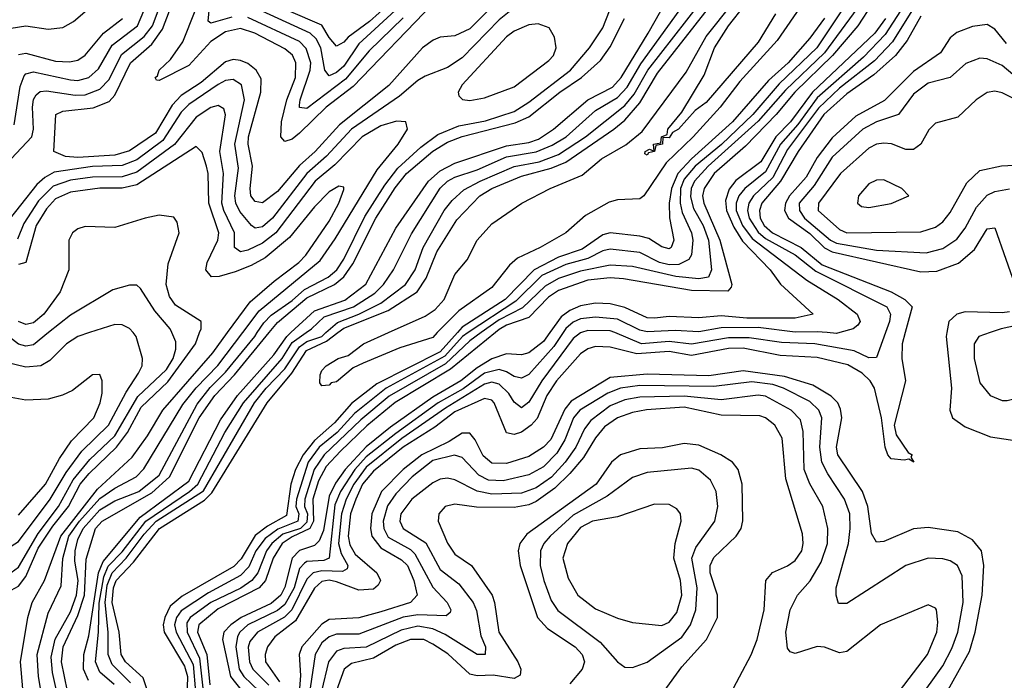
# Model space of a CAD drawing. Header units: inches. Extents: x 884549 to 1028252, y 526810 to 653624.
# Tile 651 of 656: x 986713 to 989376, y 559060 to 560846. Entities that reach past the tile are written whole.
import ezdxf

# ---------------------------------------------------------------- set-up
doc = ezdxf.new("R2010")
doc.units = ezdxf.units.IN
doc.header["$MEASUREMENT"] = 0
doc.layers.add('A9585', color=7, linetype='Continuous')
doc.layers.add('A9586', color=7, linetype='Continuous')

msp = doc.modelspace()

# ---------------------------------------------------------------- linework, layer by layer
at = {"layer": 'A9585', "color": 5}
for points, elevation in [([(986575.3, 559010), (986550, 559068.2), (986545.3, 559090), (986540, 559310), (986530.9, 559370), (986534.5, 559410), (986550, 559465.5), (986570, 559488.2), (986590, 559488.3), (986670, 559424.9), (986690, 559422.9), (986710, 559435.5), (986795.8, 559550), (986838.3, 559621.7), (986880.9, 559679.1), (986952.8, 559750), (987000.7, 559839.3), (987034.7, 559890), (987044.5, 559910), (987044.8, 559930), (987027.9, 559990), (987019.5, 560000)], 2060), ([(986590, 559054.8), (986580.7, 559090), (986586.8, 559170), (986568.4, 559350), (986570.3, 559390), (986590, 559414.8), (986610, 559406.2), (986648.1, 559368.1), (986670, 559354.2), (986690, 559351.3), (986710, 559365.4), (986762.8, 559457.2), (986818.3, 559530), (986857.6, 559602.4), (986902.9, 559657.1), (986970, 559720.9), (987032.9, 559827.1), (987110, 559900.2), (987128.1, 559930), (987135.7, 559955.7), (987135.4, 559975.4), (987124.4, 560000)], 2040), ([(986653.1, 558993.1), (986622.7, 559090), (986624.3, 559130), (986633.7, 559173.7), (986633.2, 559190), (986615.8, 559250), (986616.7, 559303.3), (986630, 559318.3), (986670, 559304.1), (986690, 559303.4), (986710, 559314.2), (986730, 559340.7), (986762.9, 559417.1), (986802.9, 559477.1), (986845.4, 559530), (986876.5, 559590), (986900.9, 559619.1), (986975.2, 559690), (987004.4, 559730), (987041.8, 559798.2), (987113.3, 559866.7), (987188.2, 559970), (987199.7, 560000)], 2020), ([(986901.8, 560000), (986870, 559989.5), (986839.3, 559970), (986794.9, 559925.1), (986770, 559909.9), (986730, 559906.5), (986650, 559925.3)], 2060), ([(986791.2, 560000), (986750, 559966.9), (986730, 559963.3), (986710, 559968.6), (986669.1, 560000)], 2040), ([(986735.8, 558870), (986715.4, 559110), (986735.3, 559230), (986746.6, 559270), (986780, 559330), (986823.8, 559450), (986923.1, 559576.9), (987017.1, 559662.9), (987058.7, 559721.3), (987099.8, 559790), (987234.9, 559945.1), (987275.4, 560000)], 1980), ([(986793.2, 558893.2), (986763.6, 559070), (986760.3, 559130), (986790, 559241.2), (986824.9, 559315.1), (986829.6, 559389.6), (986845.8, 559450), (986875.1, 559490), (986930, 559551.2), (986970, 559579.4), (987028.2, 559610), (987048.6, 559631.4), (987154.5, 559805.5), (987190, 559851), (987249.1, 559910.9), (987316.2, 560000)], 1960), ([(986816.1, 559016.1), (986801.3, 559081.3), (986797.7, 559122.3), (986808.8, 559171.2), (986850, 559244.9), (986866.3, 559290), (986870.7, 559330), (986861.8, 559381.8), (986862.6, 559410), (986870, 559440.5), (986884.6, 559470), (986930, 559520.6), (986970, 559545.5), (987035.4, 559570), (987090, 559614.3), (987193.2, 559806.8), (987228.5, 559851.5), (987270, 559892.9), (987348.8, 559990), (987355.4, 560000)], 1940), ([(986842.4, 559030), (986826.1, 559110), (986830.7, 559150), (986870, 559235.4), (986888, 559290), (986892.9, 559387.1), (986917.9, 559470), (986936.2, 559490), (987070, 559566.7), (987118.4, 559610), (987198.7, 559770), (987240.6, 559830), (987293.7, 559886.3), (987387.6, 560000)], 1920), ([(986899.3, 559059.3), (986885.3, 559090), (986886.9, 559130), (986899.7, 559180.3), (986926, 559350), (986938.7, 559381.3), (987038.9, 559501.1), (987170, 559598.8), (987256.1, 559763.9), (987302.5, 559830), (987399.9, 559940.1), (987435.8, 559990), (987446.6, 560000)], 1880), ([(986968.6, 559048.6), (986930, 559082), (986918, 559110), (986926.4, 559190), (986928.3, 559268.3), (986940.1, 559339.9), (986951.9, 559368.1), (986990, 559406.9), (987054, 559490), (987172.3, 559570), (987195.1, 559590), (987267.4, 559730), (987318.3, 559810), (987422.8, 559930), (987450, 559973.3), (987488.1, 560000)], 1860), ([(987012.7, 559052.7), (986962.9, 559102.9), (986951.9, 559130), (986952.3, 559190), (986944.3, 559270), (986950, 559317), (986962.7, 559350), (987001.3, 559390), (987050, 559455.4), (987082.1, 559490), (987210, 559572.5), (987348.3, 559810), (987379.6, 559850), (987430, 559901.9), (987470, 559961.8), (987490, 559976.4), (987530, 559990), (987541.2, 560000)], 1840), ([(987057, 559037), (987046.7, 559066.7), (986998.8, 559110), (986987.6, 559130), (986981.6, 559190), (986963.3, 559270), (986966.3, 559310), (986973.9, 559330), (987020.5, 559379.5), (987091.1, 559470), (987212.7, 559547.3), (987233, 559567), (987382.3, 559810), (987449.4, 559890.6), (987488.5, 559951.5), (987542.8, 559977.2), (987573.3, 560000)], 1820), ([(987896.8, 560000), (987850, 559948.4), (987678.5, 559861.5), (987610, 559808.1), (987564.1, 559755.9), (987510, 559708.1), (987479.8, 559670), (987459.2, 559630), (987446.5, 559590), (987434.8, 559505.2), (987383.2, 559476.8), (987350, 559451.6), (987312.1, 559387.9), (987292.1, 559367.9), (987152.5, 559287.5), (987119.9, 559260.1), (987105.3, 559230), (987101.4, 559210), (987103.8, 559190), (987158.4, 559098.4), (987166.7, 559070), (987162.8, 558950)], 1820), ([(987925.6, 560000), (987910.5, 559990), (987863.2, 559936.8), (987704.5, 559850), (987618.3, 559781.7), (987571.9, 559730), (987523.2, 559690), (987493.2, 559650), (987461.5, 559550), (987460, 559530), (987468.3, 559510), (987465.6, 559490), (987411.4, 559468.6), (987376.7, 559443.3), (987351.6, 559410), (987333, 559367), (987310, 559343.2), (987223.3, 559296.7), (987150, 559247.5), (987137, 559230), (987131.9, 559210), (987136.4, 559190), (987182.2, 559102.2), (987188.3, 559028.3)], 1840), ([(987960.9, 560000), (987930, 559977.9), (987864.6, 559915.4), (987712, 559828), (987635.8, 559764.2), (987536.7, 559670), (987509.5, 559630), (987483.8, 559550), (987483.1, 559530), (987491.6, 559510), (987490, 559487.7), (987472.9, 559470), (987425, 559455), (987395.2, 559430), (987380.8, 559410), (987357.1, 559350), (987340.7, 559330), (987310.7, 559309.3), (987230, 559270.6), (987173.6, 559230), (987165, 559215), (987166.1, 559190), (987199.6, 559119.6), (987210, 559022)], 1860), ([(987999.8, 560000), (987878.3, 559901.7), (987728.6, 559811.4), (987652.1, 559747.9), (987580.4, 559679.6), (987542.1, 559637.9), (987520.9, 559599.1), (987505.4, 559550), (987508, 559490), (987497.4, 559470), (987450, 559448), (987423.1, 559430), (987398.2, 559390), (987377.5, 559330), (987360.6, 559310), (987250, 559253.3), (987197.6, 559210), (987194.3, 559190), (987219.4, 559130), (987227.4, 559047.4)], 1880), ([(988146.8, 560000), (988130, 559976.4), (988090, 559945.7), (988070, 559940.1), (988030, 559942.3), (987990, 559929.2), (987950, 559904.7), (987906.3, 559870), (987830, 559825.6), (987716, 559744), (987650, 559690.9), (987593.1, 559630), (987567, 559593), (987550, 559557.5), (987534.8, 559465.2), (987523, 559437), (987510, 559424), (987470, 559411.1), (987450.2, 559390), (987430, 559311.7), (987419, 559290), (987392.9, 559267.1), (987312.2, 559230), (987284.2, 559210), (987265.5, 559190), (987261.8, 559170), (987283, 559070), (987330.6, 559010)], 1920), ([(988182.7, 560000), (988157.6, 559962.4), (988090, 559887), (988070, 559877), (988050, 559881.4), (988030, 559894.2), (988010, 559900.1), (987970, 559890.2), (987912.2, 559847.8), (987844.5, 559810), (987730, 559727.7), (987650, 559664.1), (987619, 559630), (987580.2, 559570), (987565.5, 559534.5), (987550, 559390), (987535.9, 559384.1), (987490, 559381.1), (987483.1, 559376.9), (987470, 559361.9), (987455.5, 559310), (987430, 559264.4), (987410, 559248.6), (987329.9, 559210.1), (987308, 559190), (987302.1, 559177.9), (987297.8, 559150), (987306.9, 559090), (987319.2, 559070), (987360.7, 559030)], 1940), ([(988232.4, 560000), (988230, 559999.2), (988210, 559983.8), (988124.8, 559870), (988090, 559811.8), (988070, 559796.4), (988050, 559812.2), (988035.7, 559835.7), (988010, 559860.9), (987990, 559865.7), (987970, 559860.6), (987864.3, 559795.7), (987746.4, 559713.6), (987650, 559635.9), (987616.3, 559590), (987596.1, 559550), (987583, 559510), (987575.6, 559430), (987582.6, 559402.6), (987600.8, 559370), (987598.5, 559361.5), (987585.6, 559354.4), (987530, 559355.6), (987506.5, 559350), (987490, 559333), (987449.4, 559250), (987429.2, 559230.8), (987356.2, 559190), (987335.5, 559164.5), (987330.7, 559149.3), (987334.6, 559110), (987343.7, 559090), (987386.6, 559046.6)], 1960), ([(989107.9, 560000), (989099.6, 559970), (989098.4, 559930), (989108.7, 559870), (989078.3, 559750), (989083.6, 559723.6), (989116.2, 559676.2), (989126.7, 559670), (989123.5, 559663.5), (989131, 559650), (989118, 559658), (989105.3, 559654.7), (989070, 559658.9), (989061.3, 559670), (989054, 559690), (989043.5, 559770), (989024.7, 559850), (989012.8, 559870), (988991.7, 559890), (988953, 559913), (988870, 559932.4), (988770, 559938.1), (988670, 559957.8), (988630, 559956.7), (988530, 559938.3), (988470, 559949.1), (988382.4, 559942.4), (988310, 559960.7), (988270, 559962.6), (988250, 559956.5), (988230, 559942.3), (988165.1, 559870), (988139.1, 559830), (988112.4, 559767.6), (988096.6, 559750), (988070, 559731.2), (988050, 559724.9), (988029.5, 559729.5), (987996.2, 559810), (987990, 559817.1), (987970, 559821.7), (987890, 559786.1), (987835.9, 559744.1), (987750, 559690.6), (987670, 559625.8), (987640.1, 559590), (987622.1, 559550), (987607.3, 559510), (987601.6, 559450), (987606, 559426), (987620.6, 559400.6), (987678.9, 559350), (987688.6, 559330), (987682.5, 559317.5), (987670, 559306.4), (987630, 559303.5), (987570, 559325.8), (987550, 559330.4), (987530, 559327.4), (987510, 559308.7), (987459.2, 559220.8), (987402.9, 559177.1), (987383, 559150), (987376.8, 559130), (987378.2, 559110), (987415.6, 559055.6)], 1980), ([(987842.5, 560000), (987830, 559987.3), (987741.2, 559958.8), (987642.3, 559917.7), (987615.1, 559904.9), (987570, 559867.2), (987555.6, 559864.4), (987550, 559857.6), (987530, 559856), (987524.7, 559864.7), (987525.6, 559885.6), (987530, 559898), (987542, 559910), (987574, 559930), (987601.6, 559938.4), (987643.1, 559970), (987710.2, 560000)], 1780), ([(989054.7, 560000), (989030, 559932.5), (989010, 559932.1), (988970, 559950.5), (988863.9, 559970), (988773, 559973), (988685.9, 559985.9), (988630, 559985.8), (988530, 559968.9), (988470, 559976.2), (988394.7, 559970), (988322.7, 560000)], 1960), ([(988930.7, 560000), (988922.3, 559997.7), (988896.9, 560000)], 1940), ([(989220.4, 560000), (989218.6, 559990), (989233.3, 559850), (989228.8, 559790), (989235.8, 559770), (989270, 559744.9), (989338.6, 559718.6), (989507.3, 559692.7), (989638.5, 559681.5), (989670, 559682.7), (989758.3, 559701.7), (989850, 559732.3), (989950, 559750.8), (989967.7, 559747.7), (990000, 559700.1)], 2020), ([(989337.5, 560000), (989307.5, 559990), (989294.6, 559970), (989294.2, 559930), (989310, 559864.7), (989337.6, 559830), (989370, 559816.3), (989383.7, 559816.3), (989450, 559832.3), (989482.9, 559790), (989530, 559770.1), (989589.2, 559770), (989657.6, 559782.4), (989890, 559845.7), (990000, 559901.6)], 2040), ([(986710, 559506.1), (986782.7, 559590), (986820.4, 559659.6), (986852.9, 559707.1), (986913.3, 559770), (986931, 559810), (986936, 559836), (986936.1, 559870), (986930, 559886.6), (986910, 559886.3), (986856.2, 559843.8), (986829.2, 559830.8), (986790, 559820.2), (986730, 559817.8), (986610, 559839.2)], 2080), ([(989130, 558865.8), (989282, 559138), (989297.6, 559190), (989316.3, 559290), (989320.6, 559370), (989314.1, 559410), (989290, 559439.7), (989250, 559461.6), (989170, 559473), (989130, 559469.5), (989050, 559435.6), (989030, 559433.2), (989016.4, 559456.4), (989006.7, 559530), (988992.8, 559570), (988925.6, 559670), (988922.5, 559690), (988936.4, 559770), (988933.2, 559793.2), (988925.3, 559810), (988908.1, 559828.1), (988858.4, 559858.4), (988781.6, 559881.6), (988670, 559896.9), (988576.7, 559883.3), (988410, 559887.7), (988310, 559878.7), (988204.9, 559815.1), (988187.1, 559792.9), (988149.2, 559710.8), (988129.4, 559690.6), (988090, 559665.2), (988030, 559645.9), (987990, 559647.2), (987966.6, 559666.6), (987944.8, 559710), (987930, 559728), (987910, 559728.4), (987874.8, 559705.2), (987800.5, 559670), (987750.3, 559630), (987691.8, 559570), (987665.3, 559510), (987661.7, 559470), (987665.8, 559450), (987690, 559418), (987745.9, 559385.9), (987761.4, 559370), (987779.2, 559330), (987788.3, 559290), (987770.1, 559270), (987690, 559245.1), (987630, 559229), (987550, 559224.2), (987530, 559211.9), (987476, 559150), (987468.5, 559130), (987472.5, 559072.5), (987465.9, 558990)], 2020), ([(989139.1, 559000.9), (989210, 559098.6), (989234.1, 559145.9), (989250, 559190), (989265.1, 559270), (989262.3, 559342.3), (989249.1, 559370), (989230, 559382.7), (989210, 559388.5), (989170, 559389.9), (989110, 559370.4), (988950, 559267.3), (988927.8, 559267.8), (988921.1, 559290), (988921.5, 559310), (988954.3, 559430), (988959.4, 559470), (988958.1, 559510), (988943.5, 559550), (988898.4, 559618.4), (988882.8, 559650), (988877.5, 559690), (988882.2, 559770), (988874.2, 559790), (988850, 559813.9), (988779.2, 559850), (988750, 559859.7), (988693.3, 559866.7), (988590, 559854.5), (988390, 559856.7), (988338.1, 559850), (988303.7, 559836.3), (988227.6, 559790), (988210.8, 559769.2), (988187.2, 559710), (988165.9, 559674.1), (988130, 559637.2), (988090, 559615.6), (988020.4, 559599.6), (987981.3, 559601.3), (987954.4, 559614.4), (987910, 559662.3), (987888.8, 559668.8), (987830, 559654.3), (987774.3, 559610), (987730, 559563.9), (987708.1, 559531.9), (987696, 559490), (987697.8, 559470), (987710, 559447.3), (987770, 559413.2), (987781.9, 559401.9), (987830, 559311.5), (987869.2, 559270), (987878.8, 559250), (987877, 559243), (987866.2, 559233.8), (987790, 559236.5), (987750, 559230.8), (987630, 559184.6), (987570, 559184.9), (987550, 559177.8), (987530, 559161.1), (987512.2, 559130), (987488.5, 558971.5)], 2040), ([(989092.9, 559030), (989168.6, 559130), (989193.9, 559190), (989196.6, 559216.6), (989192.5, 559250), (989190, 559255.1), (989170, 559263.5), (989041.5, 559210), (988950, 559138), (988930, 559134.5), (988890, 559149.4), (988870, 559151.6), (988810, 559132), (988797, 559137), (988790, 559146.6), (988784.7, 559190), (988797.1, 559250), (988816.5, 559290), (988850.9, 559329.1), (988880.6, 559379.4), (988897.5, 559430), (988898.9, 559470), (988885.2, 559530), (988850, 559591.2), (988835, 559630), (988832.3, 559732.3), (988824.5, 559764.5), (988799.9, 559790), (988730, 559827.9), (988710, 559830.8), (988610, 559818.2), (988510, 559828.1), (988390, 559825.6), (988350, 559818.4), (988310, 559801.8), (988257.5, 559762.5), (988240.5, 559739.5), (988217, 559690), (988188.3, 559650), (988150.9, 559609.1), (988110, 559580.7), (988070, 559566), (987990, 559563.6), (987950, 559571), (987890, 559601.7), (987870, 559606.6), (987850, 559603.9), (987830, 559593.8), (987773.3, 559550), (987743.9, 559510), (987741.1, 559490), (987750, 559470.1), (987811.4, 559431.4), (987850, 559359.5), (987900.4, 559320.4), (987939.1, 559270), (987948.4, 559248.4), (987960, 559180), (987972.5, 559150), (987972, 559130), (987950, 559129.2), (987864, 559184), (987830, 559198.7), (987790, 559205.9), (987744.5, 559195.5), (987650, 559149.8), (987590, 559146.2), (987570, 559139), (987548.4, 559110), (987529, 559030)], 2060), ([(988628.5, 559010), (988691.5, 559128.5), (988707.4, 559170), (988726.1, 559250), (988731.3, 559330), (988748.7, 559351.3), (988790, 559369.7), (988810, 559383.9), (988828.2, 559410), (988832.4, 559430), (988830, 559455.8), (988784.9, 559604.9), (988774.8, 559714.8), (988755, 559750), (988730, 559769.5), (988714.9, 559774.9), (988610, 559777), (988510, 559798.2), (988408.7, 559791.3), (988370, 559784.2), (988330.2, 559769.8), (988294.9, 559745.1), (988270, 559715.9), (988237.7, 559662.3), (988201.3, 559618.7), (988160.6, 559579.4), (988110, 559543.7), (988090, 559533.9), (988050, 559527.1), (987948.2, 559528.2), (987890, 559536.2), (987863.8, 559530), (987847, 559510), (987845.2, 559490), (987870, 559431), (987890, 559400.7), (987934.7, 559370), (987990.4, 559290.4), (987997.4, 559270), (988009, 559190), (988059.9, 559110), (988068.5, 559090), (988066.3, 559073.7), (988050, 559065.1), (987993.4, 559073.4), (987950, 559071.7), (987930, 559076.7), (987871.3, 559131.3), (987830, 559157.9), (987805.8, 559170), (987769.9, 559170.1), (987730, 559155.1), (987670, 559120), (987610, 559105.1), (987590.4, 559090), (987562.1, 559010)], 2080), ([(988456.3, 559030), (988504.1, 559095.9), (988570.7, 559170), (988599.9, 559230), (988600.6, 559290), (988580.6, 559350), (988580.3, 559370), (988590, 559391.5), (988650.4, 559450), (988664.2, 559470), (988669.2, 559490.8), (988666.8, 559590), (988655.8, 559630), (988640.5, 559650), (988609.1, 559670), (988550, 559695.7), (988510, 559699.8), (988451.7, 559688.3), (988390, 559685.8), (988338, 559670), (988313.3, 559650), (988271.8, 559590), (988085, 559455), (988065.8, 559430), (988061, 559410), (988066.2, 559370), (988113.9, 559230), (988140.2, 559200.2), (988215, 559150), (988234.3, 559130), (988241, 559110), (988234.2, 559090), (988201.3, 559050)], 2120)]:
    msp.add_lwpolyline(points, dxfattribs=dict(at, elevation=elevation))
for points, elevation in [([(988530, 559633.5), (988410, 559621.9), (988370, 559608.6), (988302.3, 559557.7), (988210, 559506.2), (988147.6, 559450), (988130.7, 559430), (988121.9, 559410), (988120.8, 559370), (988130.4, 559329.6), (988150, 559275.3), (988168.2, 559248.2), (988283.2, 559163.2), (988330, 559110.1), (988350, 559095.1), (988370, 559094.4), (988410, 559109.1), (988503.6, 559176.4), (988527, 559210), (988542, 559250), (988545.3, 559310), (988530.7, 559390), (988541.3, 559418.7), (988592.7, 559490), (988600.8, 559530), (988596.3, 559570), (988581.1, 559601.1), (988550, 559628.1)], 2140), ([(988430, 559536.4), (988330, 559502.2), (988261.8, 559490), (988230, 559472.8), (988194.2, 559430), (988182.3, 559390), (988196, 559336), (988222.8, 559290), (988270, 559252.8), (988330, 559227.4), (988370, 559216.3), (988450, 559208.1), (988470, 559216.8), (988490, 559243.2), (988503.9, 559290), (988500.6, 559330), (988482.2, 559390), (988485.5, 559430), (988501.9, 559490), (988499.8, 559510), (988490, 559523.5), (988470, 559534.9)], 2160)]:
    msp.add_lwpolyline(points, close=True, dxfattribs=dict(at, elevation=elevation))
at = {"layer": 'A9586', "color": 5}
for points, elevation in [([(989210, 561047.6), (989053.9, 560806.1), (988995.3, 560744.7), (988870, 560635.3), (988817.5, 560562.5), (988770.6, 560510), (988730, 560434.8), (988674.1, 560390), (988658.1, 560370), (988650.7, 560350), (988651.2, 560330), (988668.2, 560290), (988694.2, 560254.2), (988842.3, 560142.3), (988926.7, 560090), (988978.1, 560050), (988986.4, 560030), (988979.6, 560020.4), (988967.1, 560010), (988930.7, 560000)], 1940), ([(989413, 561047), (989375.1, 561055.1), (989330, 561053.8), (989255.9, 561030), (989230, 561016.2), (989130, 560877.9), (989073.5, 560786.5), (989024.9, 560735.1), (988930, 560661), (988873.1, 560606.9), (988790, 560494.9), (988750, 560419.8), (988698, 560370), (988684.9, 560350), (988681.5, 560330), (988685.6, 560310), (988710, 560271.5), (988730, 560254.3), (988810, 560210.3), (988865.9, 560165.9), (989058.3, 560070), (989068.1, 560050), (989065.7, 560030), (989054.7, 560000)], 1960), ([(989001.7, 560970), (988869.2, 560770), (988767.4, 560672.6), (988696.1, 560590), (988610.7, 560509.3), (988539.9, 560450), (988510, 560415.4), (988500.4, 560390), (988499.1, 560350), (988505, 560325), (988530.3, 560270), (988533.8, 560250), (988529.6, 560210.4), (988522.5, 560197.5), (988495.9, 560184.1), (988470, 560183.5), (988443.3, 560190), (988390, 560217.2), (988310, 560226), (988290, 560220.9), (988250, 560200.3), (988190, 560184.6), (988125.6, 560154.4), (988054.5, 560085.5), (987925.6, 560000)], 1840), ([(989057.4, 560950), (988980, 560830), (988911.5, 560750), (988809.2, 560650), (988759, 560590), (988675.8, 560504.2), (988591.1, 560430), (988564.2, 560390), (988560, 560370), (988563.1, 560350), (988606.6, 560250), (988639.3, 560130), (988637.4, 560122.6), (988627.9, 560112.1), (988530, 560113.9), (988346, 560146), (988310, 560148.6), (988250, 560141.7), (988170, 560114), (988143.6, 560096.4), (988090, 560041.3), (988030, 560019.8), (988010, 560008.3), (987999.8, 560000)], 1880), ([(988034.5, 560925.5), (987930, 560821.9), (987890, 560803), (987850, 560798.9), (987831.4, 560791.4), (987802.2, 560770), (987711.5, 560668.5), (987577.8, 560562.2), (987511.8, 560490), (987470, 560452.1), (987410, 560381.8), (987370, 560351.2), (987350, 560354.3), (987338.3, 560370), (987336, 560390), (987342.9, 560450), (987331.1, 560510), (987331.7, 560530), (987365.2, 560650), (987366.2, 560686.2), (987352.7, 560710), (987330, 560727.6), (987310, 560736.2), (987290, 560738.5), (987270, 560732.8), (987203.9, 560676.1), (987150, 560641.5), (987125.2, 560614.8), (987080.1, 560539.9), (987010, 560491.3), (986970, 560480.4), (986870, 560473.9), (986836.6, 560476.6), (986805.6, 560490), (986810.7, 560590), (986830, 560598.8), (986912.1, 560607.9), (986954.6, 560625.4), (986970, 560642.1), (987012.7, 560730), (987070, 560780.4), (987098.9, 560821.1), (987117.8, 560870)], 1920), ([(988850, 560918.8), (988762.1, 560790), (988660.7, 560679.3), (988607.8, 560610), (988534.5, 560530), (988461, 560459), (988401.2, 560370), (988390, 560362), (988330, 560359.2), (988307.4, 560352.6), (988243.6, 560316.4), (988189.8, 560270), (988120.7, 560230), (988059, 560201), (988037.5, 560182.5), (987990, 560122.1), (987900.7, 560059.3), (987842.5, 560000)], 1780), ([(987830, 560889.5), (987614.5, 560665.5), (987542.2, 560610), (987470, 560539.7), (987450, 560523.7), (987430, 560517.2), (987419.4, 560530), (987421.4, 560570), (987435.7, 560630), (987459.3, 560690), (987460, 560730), (987450.5, 560750.5), (987430, 560768), (987348.5, 560810), (987310, 560822.2), (987270, 560813.6), (987230, 560787), (987170, 560722.2), (987090, 560682.2), (987082.8, 560682.8), (987079.5, 560690), (987085.4, 560694.6), (987089.9, 560710), (987120.9, 560739.1), (987153.8, 560786.2), (987187.3, 560870)], 1880), ([(987286.7, 560853.3), (987230, 560836.7), (987222.8, 560842.8), (987229.4, 560910)], 1860), ([(987711.2, 560888.8), (987658.9, 560841.1), (987601.1, 560798.9), (987590, 560785.4), (987570, 560775.2), (987550, 560798.2), (987530, 560831.7), (987439.6, 560870)], 1820), ([(987541.2, 560000), (987572.3, 560027.7), (987630.5, 560050), (987690, 560079.9), (987756.3, 560130), (987783, 560170), (987804.4, 560230), (987860.6, 560330), (987882.3, 560357.7), (987914.1, 560385.9), (987958.7, 560410), (988050, 560449), (988117.6, 560462.4), (988170, 560481.9), (988243.5, 560530), (988350, 560614.2), (988375, 560645), (988411.5, 560710), (988552.5, 560890)], 1840), ([(987573.3, 560000), (987590, 560012.5), (987710, 560059.8), (987788, 560110), (987812.7, 560147.3), (987841.2, 560218.8), (987895.3, 560304.7), (987957.5, 560370), (987990.3, 560389.7), (988070, 560423.3), (988150, 560444.5), (988190, 560460.9), (988320.1, 560550), (988350, 560575.1), (988390, 560621.2), (988438.1, 560701.9), (988585.9, 560890)], 1820), ([(987710.2, 560000), (987810, 560044.6), (987837, 560063), (987861.1, 560090), (987890, 560157.2), (987922.8, 560197.2), (987950.3, 560250), (987990, 560294.5), (988071.3, 560350), (988148.1, 560390), (988233.9, 560426.1), (988286.7, 560470), (988352.2, 560507.8), (988396.4, 560543.6), (988515.8, 560704.2), (988570, 560801.2), (988641.1, 560890)], 1780), ([(988990, 560892.7), (988890, 560756.9), (988784.6, 560655.4), (988710, 560571.7), (988575.3, 560450), (988538.3, 560410), (988528.8, 560390), (988527.4, 560367.4), (988535.8, 560335.8), (988561.1, 560290), (988575.8, 560250), (988584.5, 560170), (988575.7, 560150), (988550, 560145.3), (988487.9, 560152.1), (988370, 560178.8), (988310, 560182.9), (988230, 560166.4), (988170, 560146.9), (988133.9, 560126.1), (988073.1, 560066.9), (988010, 560035.1), (987960.9, 560000)], 1860), ([(988757.4, 560862.6), (988710, 560785.6), (988570, 560622), (988539.5, 560600.5), (988495.1, 560550), (988478.3, 560541.7), (988470, 560527.1), (988452.2, 560527.8), (988451.6, 560510), (988433.4, 560506.6), (988430, 560489.9), (988413.7, 560486.3), (988410, 560479.6), (988403.5, 560483.5), (988404.8, 560490), (988416.3, 560496.3), (988429.4, 560490.6), (988427.3, 560510), (988447, 560513), (988449.1, 560530), (988464, 560536), (988465.7, 560550), (988503.7, 560596.3), (988564, 560696), (988592.3, 560770), (988629.6, 560830), (988674, 560886)], 1760), ([(988050, 560878.6), (988010, 560845.8), (987910, 560742.9), (987870, 560716.7), (987810, 560694), (987790, 560681.7), (987740.5, 560639.5), (987610, 560550), (987542.6, 560477.4), (987489.2, 560430.8), (987396.4, 560310), (987370, 560286.5), (987350, 560282.6), (987339.5, 560290), (987308.1, 560328.1), (987297.7, 560350), (987295, 560370), (987304.6, 560444.6), (987294.5, 560510), (987321, 560630), (987312.8, 560670), (987290, 560684.9), (987270, 560682.1), (987250, 560671.1), (987170, 560617.2), (987150, 560596.1), (987100, 560520), (987030, 560467.4), (986990, 560452.3), (986910, 560449.5), (986806.3, 560433.7), (986780.6, 560419.4), (986759.7, 560400.3), (986671.4, 560288.6)], 1940), ([(986690, 560823.7), (986730, 560830.2), (986790, 560820.6), (986830, 560825.4), (986858.1, 560841.9), (986901.9, 560878.1)], 2020), ([(986690, 560470.1), (986745.4, 560530), (986749.9, 560550), (986747.4, 560610), (986750, 560630.2), (986757.1, 560642.9), (986767.9, 560652.1), (986785.7, 560654.3), (986862.6, 560642.6), (986890, 560643.1), (986930, 560658.4), (986954.9, 560685.1), (986988, 560752), (987050, 560801.3), (987072.1, 560830), (987087.4, 560870)], 1940), ([(986698.1, 560561.9), (986714.4, 560665.6), (986725.3, 560694.7), (986730, 560700.1), (986750, 560705.5), (986850, 560683.3), (986870, 560681.9), (986899.9, 560690), (986926.4, 560713.6), (986962.7, 560777.3), (987032, 560830), (987048.9, 560870)], 1960), ([(987355.4, 560000), (987373.1, 560026.9), (987392.8, 560047.2), (987450, 560087.1), (987483.1, 560116.9), (987547.1, 560150), (987570.9, 560170), (987590, 560198.9), (987646.1, 560313.9), (987700.7, 560399.3), (987735.3, 560444.7), (987798.2, 560501.8), (987843.8, 560536.2), (987900.9, 560559.1), (987973.1, 560573.1), (988050, 560598.2), (988090, 560623), (988202.9, 560710), (988253.7, 560770), (988290, 560824.8), (988308.3, 560870)], 1940), ([(987739, 560881), (987630, 560780.9), (987590, 560720.8), (987570, 560703.3), (987550, 560694.4), (987537.9, 560710), (987527.6, 560770), (987514.6, 560794.6), (987499, 560810), (987369.2, 560869.2)], 1840), ([(987446.6, 560000), (987510, 560058.7), (987592.5, 560087.5), (987649.2, 560130.8), (987730, 560282.4), (987818.4, 560410), (987850, 560438), (987890, 560458.3), (988030, 560505.2), (988090, 560514.2), (988116.3, 560523.7), (988157.1, 560550), (988249.9, 560630), (988315.9, 560664.1), (988339.7, 560690), (988413.1, 560810), (988447.1, 560870)], 1880), ([(987488.1, 560000), (987502.3, 560010), (987536.8, 560043.2), (987615.5, 560070), (987673.5, 560106.5), (987697, 560130), (987723.6, 560170), (987773, 560267), (987850, 560391.2), (987869.6, 560410), (987890, 560420.8), (987950, 560440.6), (988030, 560475.4), (988110, 560488.6), (988152.7, 560507.3), (988190.8, 560530), (988270, 560600.5), (988330, 560636.1), (988355.9, 560664.1), (988392.8, 560727.2), (988496.3, 560870)], 1860), ([(986710, 560752.6), (986730, 560755.6), (986810, 560734.4), (986848, 560732), (986870, 560736.8), (986890, 560750.1), (986939.7, 560810), (986990.6, 560850)], 1980), ([(987750, 560851), (987657.9, 560762.1), (987594.5, 560685.5), (987490, 560606.4), (987470, 560609.3), (987470, 560614.8), (987471.3, 560630), (987498.8, 560710), (987500.1, 560730), (987488.1, 560768.1), (987470, 560787.5), (987330, 560852.6)], 1860), ([(987387.6, 560000), (987410, 560027.1), (987490, 560093.8), (987564.6, 560130), (987590, 560151), (987614.3, 560185.7), (987675.8, 560310), (987728.7, 560391.3), (987759.5, 560430), (987830, 560490.6), (987870, 560514.9), (987910, 560530.8), (988052.6, 560567.4), (988090, 560583.6), (988173.8, 560650), (988232.5, 560690), (988283.9, 560736.1), (988310, 560773), (988348.8, 560850)], 1920), ([(988890, 560850.5), (988850, 560796.6), (988791.4, 560730), (988738.3, 560681.7), (988641.1, 560570), (988529.6, 560470), (988492.8, 560430), (988475.7, 560390), (988469.7, 560350), (988470.6, 560310.6), (988482.5, 560250), (988474.6, 560230), (988470, 560226.9), (988450, 560231.8), (988414.4, 560254.4), (988390, 560260.9), (988310, 560270), (988290, 560264.5), (988234.5, 560225.5), (988170, 560203.8), (988104.2, 560170), (988026, 560090), (987910, 560014.6), (987896.8, 560000)], 1820), ([(989054.8, 560850), (989025.9, 560810), (988857.6, 560650), (988797.8, 560570), (988757.7, 560530), (988717.9, 560462.1), (988650, 560411.3), (988631.6, 560388.4), (988622.2, 560357.8), (988624.9, 560330), (988644.9, 560284.9), (988667.8, 560247.8), (988742.7, 560170), (988771.1, 560131.1), (988859, 560050), (988810, 560038.9), (988679.2, 560039.2), (988610, 560045.1), (988550, 560040), (988470, 560043.6), (988430, 560039.2), (988410, 560040.4), (988350, 560068.1), (988310, 560078.2), (988270, 560079.5), (988230, 560072.3), (988200.5, 560059.5), (988177.2, 560042.8), (988146.8, 560000)], 1920), ([(989150, 560855.6), (989113.3, 560790), (989081.9, 560750), (989023, 560697), (988950, 560645.5), (988888, 560590), (988818.2, 560490), (988770.8, 560410), (988720.2, 560350), (988713.8, 560330), (988715.7, 560310), (988726.3, 560290), (988748.6, 560270), (988826.2, 560230), (988883.5, 560183.5), (989070.3, 560110.3), (989107.4, 560090), (989127.1, 560070), (989107.9, 560000)], 1980), ([(989382, 560782), (989350, 560821), (989330, 560833.3), (989290, 560827.8), (989248, 560812), (989230, 560797.5), (989203.1, 560756.9), (989130, 560706.2), (989051.7, 560628.3), (988974.6, 560585.4), (988910, 560526.5), (988870, 560473.3), (988839.7, 560420.3), (988794.9, 560370), (988783.9, 560350), (988781.6, 560330), (988792.1, 560310), (988850, 560268.4), (988890, 560229.6), (988910, 560218.8), (989150, 560164.2), (989193.7, 560166.3), (989252.1, 560187.9), (989295.3, 560224.7), (989330, 560280.4), (989350, 560283.2), (989410, 560114.4)], 2020), ([(989450, 560654.9), (989370, 560722.8), (989330, 560740.5), (989310, 560742.6), (989272, 560728), (989229.8, 560690.2), (989170, 560674.4), (989130, 560645.1), (989089.6, 560590.4), (989030, 560570.2), (988993.3, 560550), (988910, 560474.2), (988862, 560398), (988821.5, 560350), (988821.9, 560330), (988836, 560310), (988905.6, 560250), (988922, 560242), (989030, 560222.7), (989164.2, 560215.8), (989210, 560227.3), (989247.4, 560252.6), (989270, 560282.5), (989300.4, 560339.6), (989330, 560371.7), (989350, 560382.1), (989390, 560389.4)], 2040), ([(989435.6, 560615.6), (989370, 560648.7), (989350, 560652.8), (989330, 560649.3), (989299.8, 560630), (989250, 560583.2), (989190, 560566.2), (989171.6, 560548.4), (989150.4, 560509.6), (989130, 560495.6), (989110, 560495.5), (989070.9, 560510.9), (989050, 560512.8), (989030, 560509.9), (989010, 560499), (988932.8, 560430), (988873.5, 560350), (988872.2, 560330), (988930, 560278.8), (988950, 560270.4), (989150, 560272.8), (989190, 560285.7), (989210, 560300.1), (989230, 560325.1), (989275, 560405), (989310, 560438.5), (989368.5, 560451.5), (989490, 560457.6)], 2060), ([(987316.2, 560000), (987360.8, 560059.2), (987525.3, 560194.7), (987566.3, 560253.7), (987679.7, 560440.3), (987736.2, 560510), (987762, 560550), (987757.6, 560570), (987732.2, 560572.2), (987690, 560559.5), (987639.2, 560530), (987565.7, 560454.3), (987512.4, 560410), (987405.8, 560270), (987370, 560242), (987330, 560222.8), (987310, 560218.3), (987293.9, 560230), (987293.7, 560270), (987264.7, 560330), (987259.5, 560350), (987264.3, 560430), (987254, 560490), (987269.5, 560589.5), (987265.3, 560605.3), (987250, 560614.5), (987230, 560608.5), (987190, 560583.1), (987131.4, 560508.6), (987030, 560433.9), (986990, 560421.8), (986910, 560420.4), (986850, 560412.1), (986803.6, 560396.4), (986763.8, 560356.2), (986724.6, 560295.4), (986706.8, 560253.2)], 1960), ([(987275.4, 560000), (987336.7, 560083.3), (987400.8, 560139.2), (987468.3, 560190), (987486.5, 560210), (987550, 560301.9), (987575.9, 560350), (987590, 560387.2), (987590, 560393.3), (987575.8, 560395.8), (987550, 560380.9), (987510, 560339.9), (987442.7, 560257.3), (987377.2, 560202.8), (987338.7, 560181.3), (987295.4, 560164.6), (987252.1, 560152.1), (987231.4, 560151.4), (987216.7, 560170), (987220.4, 560190), (987249.3, 560250), (987251.6, 560270), (987224.7, 560350), (987223.1, 560430), (987218.6, 560450), (987206.8, 560486.8), (987190, 560503.2), (987030, 560399.9), (986990, 560391.1), (986930, 560391.1), (986850, 560379.9), (986810, 560362.3), (986785.2, 560334.8), (986757.3, 560290), (986730, 560189.9), (986710, 560184.4)], 1980), ([(987199.7, 560000), (987203.6, 560010), (987204, 560030), (987134.7, 560074.7), (987117.9, 560097.9), (987108.9, 560130), (987114.2, 560185.8), (987144.7, 560270), (987138.9, 560298.9), (987130, 560311.9), (987090, 560317.3), (987052.2, 560310), (986970, 560284.1), (986890, 560286.8), (986870, 560280.5), (986856, 560270), (986845.9, 560250), (986845.5, 560170), (986822.5, 560110), (986778.1, 560050), (986750, 560026.5), (986730, 560022), (986710, 560029.9)], 2020), ([(987124.4, 560000), (987119.9, 560010), (987078.9, 560058.9), (987039.3, 560119.3), (987030, 560128), (987010, 560128.4), (986964.5, 560115.5), (986850, 560047.2), (986791.2, 560000)], 2040), ([(988896.9, 560000), (988870, 560002.4), (988810, 560001.2), (988710, 560014), (988610, 560013.1), (988550, 560002.5), (988485.8, 560005.8), (988410, 560001.8), (988390, 560006.8), (988330, 560036.9), (988270, 560042.1), (988230, 560037.4), (988210, 560028.4), (988190, 560010.8), (988182.7, 560000)], 1940), ([(989390, 560056.5), (989370, 560053.2), (989270, 560056.1), (989247.7, 560050), (989225.7, 560030), (989220.4, 560000)], 2020), ([(987019.5, 560000), (987010, 560011.2), (986990, 560021.2), (986970, 560022.5), (986901.8, 560000)], 2060), ([(988322.7, 560000), (988310, 560005.3), (988250, 560006.1), (988232.4, 560000)], 1960), ([(989430, 560024.1), (989367.5, 560010), (989337.5, 560000)], 2040)]:
    msp.add_lwpolyline(points, dxfattribs=dict(at, elevation=elevation))
for points, elevation in [([(988115.6, 560835.6), (988090, 560832.5), (988050, 560815), (988030, 560799.6), (987909.6, 560670), (987898.9, 560650), (987900.9, 560640.9), (987910.2, 560630.2), (987930, 560628.2), (987970, 560635.5), (988050, 560665.2), (988143.8, 560736.2), (988156.9, 560750), (988163.7, 560770), (988159.4, 560799.4), (988144.7, 560824.7)], 1960), ([(989050, 560413.3), (989030, 560412.6), (989010, 560402.6), (988981.4, 560370), (988978.6, 560350), (988990, 560341.4), (989010, 560338.5), (989070, 560349.1), (989118, 560370), (989098.4, 560390)], 2080)]:
    msp.add_lwpolyline(points, close=True, dxfattribs=dict(at, elevation=elevation))

doc.saveas('drawing.dxf')
